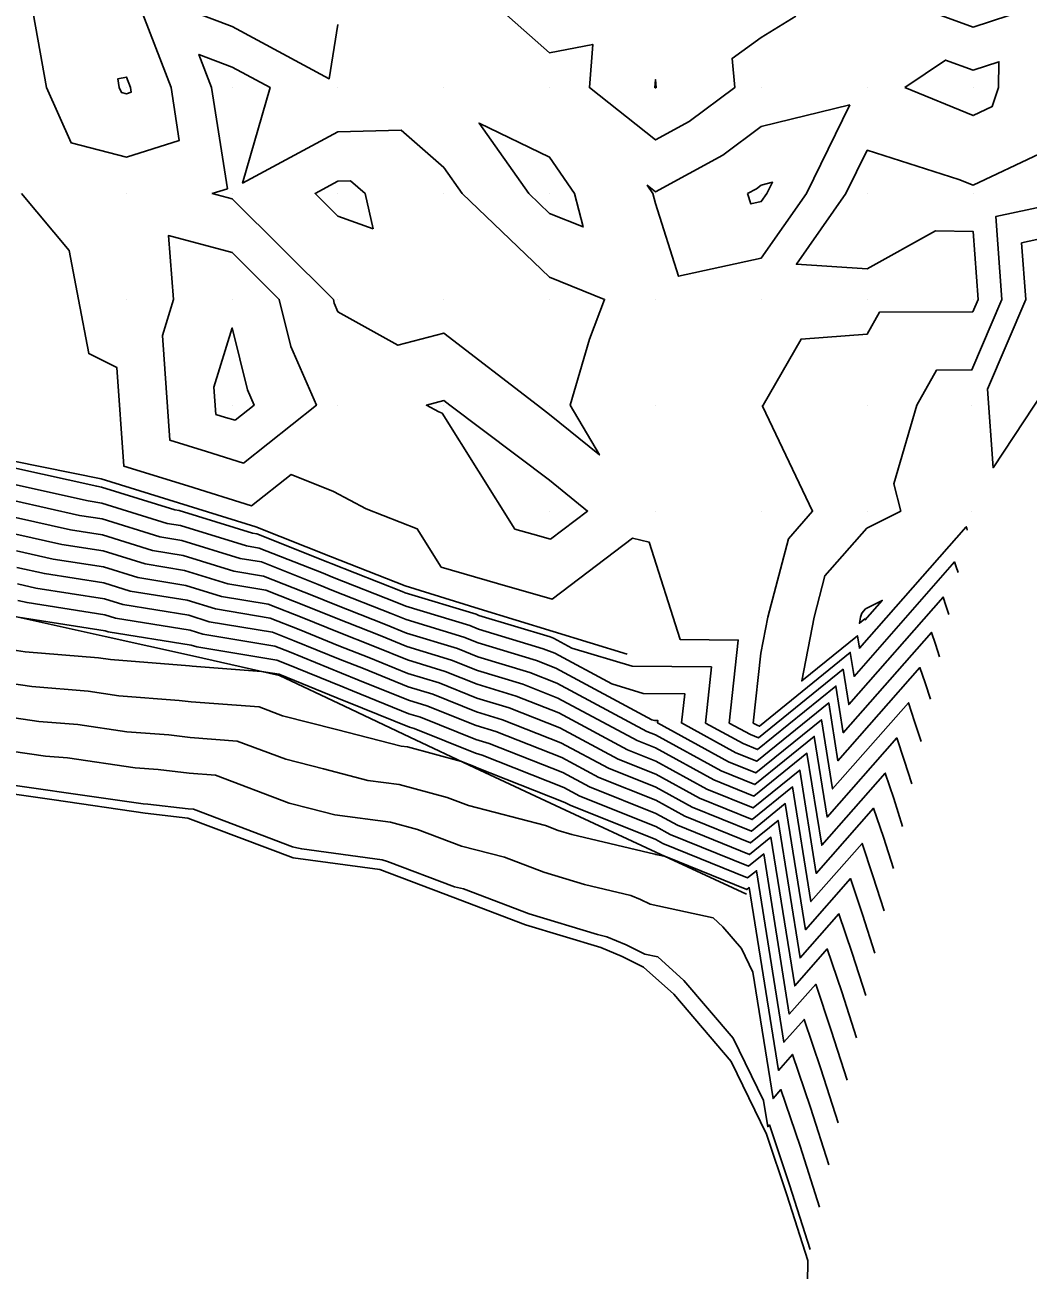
# Model space of a CAD drawing. Extents: x 2188792 to 2191981, y 386090 to 389710.
# Drawn here: x 2189720.7 to 2189815.5, y 386628.4 to 386746 of the extents above; entities that cross this region are included whole.
import ezdxf

# ---------------------------------------------------------------- set-up
doc = ezdxf.new("R2010")
doc.units = 0
for name, color, linetype in [('DTM Contours Major', 7, 'Continuous'), ('DTM Contours Minor', 7, 'Continuous'), ('Exist DTM QL2 LIDAR Elevation Point', 7, 'Continuous'), ('PH Exist DTM Breakline', 7, 'Continuous')]:
    doc.layers.add(name, color=color, linetype=linetype)

msp = doc.modelspace()

# ---------------------------------------------------------------- linework, layer by layer
at = {"layer": 'DTM Contours Major'}
for points in [[(2189756.22, 386736.07), (2189750.24, 386735.91), (2189741.23, 386731.08), (2189743.84, 386740.1), (2189740.24, 386742.03), (2189737.1, 386743.23), (2189738.3, 386740.1), (2189739.79, 386730.54), (2189738.36, 386730.1), (2189740.24, 386729.6), (2189749.8, 386720.09), (2189749.88, 386719.74), (2189750.24, 386718.92), (2189755.91, 386715.76), (2189760.24, 386716.91), (2189769.1, 386710.09), (2189770.24, 386709.23), (2189774.94, 386705.4), (2189772.19, 386710.09), (2189774.01, 386716.33), (2189775.44, 386720.09), (2189770.24, 386722.18), (2189761.96, 386730.1), (2189760.24, 386732.55), (2189756.22, 386736.07)], [(2189803.8, 386740.1), (2189807.65, 386742.69), (2189810.25, 386741.74), (2189812.69, 386742.54), (2189812.67, 386740.1), (2189812.05, 386738.3), (2189810.25, 386737.45), (2189803.8, 386740.1)], [(2189798.62, 386738.47), (2189790.24, 386736.43), (2189786.62, 386733.72), (2189780.24, 386730.26), (2189779.47, 386730.87), (2189780, 386730.1), (2189780.24, 386729.16), (2189782.43, 386722.28), (2189790.24, 386724), (2189794.51, 386730.1), (2189798.62, 386738.47)], [(2189807.96, 386690.32), (2189807.69, 386691.17), (2189807.42, 386691.97), (2189798.5, 386681.82), (2189797.97, 386685.15), (2189789.98, 386678.68), (2189789.21, 386678.99), (2189787.22, 386680.08), (2189788.06, 386687.91), (2189782.58, 386687.96), (2189779.66, 386697.15), (2189778.07, 386697.53), (2189770.49, 386691.77), (2189765.31, 386693.27), (2189760, 386694.8), (2189757.73, 386698.41), (2189752.9, 386700.32), (2189749.83, 386701.96), (2189745.81, 386703.55), (2189742.08, 386700.6), (2189736.04, 386702.47), (2189730, 386704.34), (2189729.34, 386713.67), (2189726.68, 386714.98), (2189725.73, 386720.09), (2189724.85, 386724.71), (2189720.34, 386730.1)], [(2189803.6, 386670.32), (2189802.76, 386672.94), (2189801.95, 386675.35), (2189795.95, 386668.53), (2189794.56, 386677.22), (2189789.55, 386673.16), (2189785.77, 386674.7), (2189780.25, 386677.73), (2189778.52, 386678.42), (2189771.01, 386682.44), (2189767.72, 386683.74), (2189763.43, 386685.04), (2189760.96, 386686.03), (2189756.76, 386687.31), (2189754.22, 386688.34), (2189750.08, 386689.98), (2189747.47, 386691.03), (2189743.42, 386692.64), (2189739.83, 386693.23), (2189735.74, 386694.5), (2189732.01, 386695.1), (2189728.04, 386696.33), (2189724.15, 386696.95), (2189719.8, 386697.91)], [(2189799.24, 386650.33), (2189797.84, 386654.7), (2189796.48, 386658.74), (2189793.4, 386655.24), (2189791.15, 386669.29), (2189789.12, 386667.65), (2189782.32, 386670.42), (2189780.27, 386671.54), (2189774, 386674.06), (2189771.49, 386675.4), (2189764.51, 386678.15), (2189763.25, 386678.53), (2189758.04, 386680.63), (2189756.95, 386680.96), (2189751.6, 386683.13), (2189750.69, 386683.49), (2189745.19, 386685.72), (2189744.47, 386686.01), (2189736.9, 386687.27), (2189736.38, 386687.43), (2189728.51, 386688.7), (2189728.24, 386688.79), (2189720.03, 386690.08)], [(2189794.87, 386630.34), (2189792.91, 386636.46), (2189791.01, 386642.12), (2189790.85, 386641.95), (2189790.46, 386644.41), (2189787.59, 386650.32), (2189782.92, 386655.77), (2189780.47, 386657.98), (2189779.25, 386658.25), (2189777.46, 386659.13), (2189775.65, 386659.89), (2189774.75, 386660.11), (2189768.32, 386662.05), (2189762.09, 386664.41), (2189761.25, 386664.62), (2189754.92, 386667.01), (2189754.4, 386667.15), (2189746.82, 386668.18), (2189746.34, 386668.3), (2189745.93, 386668.4), (2189736.59, 386671.94), (2189736.08, 386671.98), (2189732.28, 386672.4), (2189731.83, 386672.44), (2189723.68, 386673.62), (2189723.26, 386673.66), (2189715.08, 386674.85)]]:
    msp.add_lwpolyline(points, dxfattribs=at)
at = {"layer": 'DTM Contours Minor'}
for points in [[(2189750.24, 386746.06), (2189749.41, 386740.93), (2189740.24, 386745.87), (2189730.89, 386749.44), (2189734.46, 386740.1), (2189735.24, 386735.1), (2189730.24, 386733.53), (2189725.01, 386734.87), (2189722.69, 386740.1), (2189721.07, 386749.27)], [(2189793.5, 386746.85), (2189790.24, 386744.83), (2189787.48, 386742.86), (2189787.74, 386740.1), (2189783.44, 386736.9), (2189780.24, 386735.15), (2189774, 386740.1), (2189774.32, 386744.17), (2189770.24, 386743.39), (2189762.67, 386750.1)], [(2189818.75, 386748.6), (2189810.25, 386745.81), (2189801.19, 386749.15)], [(2189730.62, 386740.1), (2189730.24, 386741.09), (2189729.42, 386740.92), (2189729.56, 386740.1), (2189729.77, 386739.63), (2189730.24, 386739.51), (2189730.69, 386739.65), (2189730.62, 386740.1)], [(2189780.27, 386740.07), (2189780.31, 386740.1), (2189780.24, 386740.86), (2189780.18, 386740.1), (2189780.24, 386740.05), (2189780.27, 386740.07)], [(2189770.24, 386728.2), (2189768.26, 386730.1), (2189763.58, 386736.75), (2189770.24, 386733.51), (2189772.58, 386730.1), (2189773.41, 386726.93), (2189770.24, 386728.2)], [(2189808.83, 386694.31), (2189808.67, 386694.82), (2189808.51, 386695.29), (2189799.01, 386684.48), (2189798.65, 386686.74), (2189790.06, 386679.78), (2189789.9, 386679.84), (2189789.48, 386680.08), (2189790.19, 386686.69), (2189790.85, 386690.09), (2189792.8, 386697.49), (2189795.08, 386700.09), (2189790.34, 386710), (2189790.41, 386710.09), (2189794, 386716.34), (2189800.25, 386716.81), (2189801.42, 386718.9), (2189810.23, 386718.92), (2189810.73, 386720.09), (2189810.25, 386726.52), (2189806.71, 386726.56), (2189800.25, 386722.97), (2189793.56, 386723.41), (2189798.24, 386730.1), (2189800.25, 386734.18), (2189808.92, 386731.42), (2189810.25, 386730.88), (2189816.52, 386733.83)], [(2189753.57, 386726.77), (2189752.8, 386730.1), (2189751.43, 386731.29), (2189750.24, 386731.26), (2189748.07, 386730.1), (2189750.24, 386727.95), (2189753.57, 386726.77)], [(2189788.94, 386730.1), (2189789.79, 386730.55), (2189790.24, 386730.89), (2189791.3, 386731.15), (2189790.78, 386730.1), (2189790.24, 386729.33), (2189789.26, 386729.11), (2189788.94, 386730.1)], [(2189809.7, 386698.31), (2189809.66, 386698.47), (2189809.61, 386698.61), (2189799.52, 386687.14), (2189799.33, 386688.32), (2189794.07, 386684.05), (2189795.24, 386690.08), (2189796.26, 386693.97), (2189800.22, 386698.48), (2189803.44, 386700.09), (2189802.78, 386702.66), (2189804.93, 386710.09), (2189806.8, 386713.42), (2189810.14, 386713.43), (2189812.98, 386720.09), (2189812.39, 386727.91), (2189820.24, 386729.6)], [(2189815.23, 386720.09), (2189814.83, 386725.43), (2189820.19, 386726.59), (2189827.59, 386727.58), (2189812.14, 386704.19), (2189811.62, 386711.6), (2189815.23, 386720.09)], [(2189741.3, 386704.63), (2189748.2, 386710.09), (2189745.78, 386715.64), (2189744.69, 386720.09), (2189740.24, 386724.51), (2189734.21, 386726.12), (2189734.7, 386720.09), (2189733.65, 386716.68), (2189734.35, 386706.79), (2189737.83, 386705.71), (2189741.3, 386704.63)], [(2189740.52, 386708.67), (2189742.31, 386710.09), (2189741.68, 386711.54), (2189740.24, 386717.4), (2189738.52, 386711.81), (2189738.71, 386709.23), (2189739.61, 386708.95), (2189740.52, 386708.67)], [(2189770.32, 386697.43), (2189773.83, 386700.09), (2189770.24, 386703.02), (2189760.81, 386710.09), (2189760.24, 386710.53), (2189758.59, 386710.09), (2189759.77, 386709.47), (2189760.08, 386709.34), (2189766.96, 386698.4), (2189768.66, 386697.91), (2189770.32, 386697.43)], [(2189807.09, 386686.32), (2189806.7, 386687.53), (2189806.32, 386688.64), (2189797.99, 386679.16), (2189797.29, 386683.57), (2189789.89, 386677.57), (2189788.52, 386678.13), (2189784.96, 386680.08), (2189785.53, 386685.38), (2189778.04, 386685.45), (2189772.33, 386687.16), (2189770.62, 386688.08), (2189770.28, 386688.21), (2189763.56, 386690.25), (2189763.3, 386690.36), (2189756.6, 386692.39), (2189756.31, 386692.51), (2189749.59, 386695.16), (2189749.29, 386695.28), (2189742.57, 386697.94), (2189742.17, 386698.01), (2189735.23, 386700.16), (2189734.81, 386700.23), (2189727.88, 386702.37), (2189727.44, 386702.44), (2189719.62, 386704.18)], [(2189806.22, 386682.32), (2189805.72, 386683.88), (2189805.23, 386685.32), (2189797.48, 386676.51), (2189796.61, 386681.98), (2189789.81, 386676.47), (2189787.83, 386677.27), (2189782.7, 386680.09), (2189783, 386682.85), (2189779.09, 386682.88), (2189776.12, 386683.78), (2189770.72, 386686.67), (2189769.64, 386687.09), (2189763.53, 386688.95), (2189762.71, 386689.28), (2189756.64, 386691.12), (2189755.79, 386691.46), (2189749.71, 386693.87), (2189748.84, 386694.22), (2189742.79, 386696.61), (2189741.58, 386696.81), (2189735.36, 386698.74), (2189734.11, 386698.94), (2189727.92, 386700.86), (2189726.62, 386701.07), (2189719.66, 386702.61)], [(2189805.34, 386678.32), (2189804.73, 386680.23), (2189804.14, 386682), (2189796.97, 386673.85), (2189795.92, 386680.39), (2189789.72, 386675.37), (2189787.14, 386676.42), (2189780.44, 386680.09), (2189780.47, 386680.31), (2189780.15, 386680.32), (2189779.91, 386680.39), (2189770.82, 386685.26), (2189769, 386685.98), (2189763.49, 386687.65), (2189762.13, 386688.2), (2189756.68, 386689.85), (2189755.27, 386690.42), (2189749.83, 386692.57), (2189748.38, 386693.16), (2189743, 386695.29), (2189741, 386695.62), (2189735.49, 386697.33), (2189733.41, 386697.66), (2189727.96, 386699.35), (2189725.8, 386699.69), (2189719.71, 386701.05)], [(2189804.47, 386674.32), (2189803.75, 386676.58), (2189803.04, 386678.67), (2189796.46, 386671.19), (2189795.24, 386678.81), (2189789.64, 386674.27), (2189786.46, 386675.56), (2189780.25, 386678.96), (2189779.42, 386679.29), (2189770.91, 386683.85), (2189768.36, 386684.86), (2189763.46, 386686.34), (2189761.54, 386687.12), (2189756.72, 386688.58), (2189754.74, 386689.38), (2189749.95, 386691.27), (2189747.92, 386692.1), (2189743.21, 386693.96), (2189740.41, 386694.43), (2189735.62, 386695.91), (2189732.71, 386696.38), (2189728, 386697.84), (2189724.97, 386698.32), (2189719.75, 386699.48)], [(2189802.73, 386666.33), (2189801.78, 386669.29), (2189800.85, 386672.03), (2189795.44, 386665.87), (2189793.88, 386675.64), (2189789.47, 386672.06), (2189785.08, 386673.84), (2189780.26, 386676.49), (2189777.61, 386677.55), (2189771.11, 386681.03), (2189767.08, 386682.62), (2189763.39, 386683.74), (2189760.37, 386684.95), (2189756.8, 386686.04), (2189753.69, 386687.3), (2189750.2, 386688.68), (2189747.01, 386689.97), (2189743.63, 386691.31), (2189739.24, 386692.04), (2189735.87, 386693.08), (2189731.31, 386693.82), (2189728.08, 386694.82), (2189723.33, 386695.57), (2189719.85, 386696.35)], [(2189801.85, 386662.33), (2189800.79, 386665.64), (2189799.76, 386668.71), (2189794.93, 386663.22), (2189793.2, 386674.05), (2189789.38, 386670.96), (2189784.39, 386672.99), (2189780.26, 386675.25), (2189776.71, 386676.68), (2189771.2, 386679.63), (2189766.43, 386681.51), (2189763.36, 386682.44), (2189759.79, 386683.87), (2189756.84, 386684.77), (2189753.17, 386686.26), (2189750.32, 386687.38), (2189746.56, 386688.91), (2189743.84, 386689.98), (2189738.65, 386690.85), (2189736, 386691.67), (2189730.61, 386692.54), (2189728.12, 386693.32), (2189722.5, 386694.2), (2189719.89, 386694.78)], [(2189800.98, 386658.33), (2189799.81, 386661.99), (2189798.66, 386665.38), (2189794.42, 386660.56), (2189792.51, 386672.47), (2189789.3, 386669.86), (2189783.7, 386672.13), (2189780.26, 386674.01), (2189775.81, 386675.8), (2189771.3, 386678.22), (2189765.79, 386680.39), (2189763.32, 386681.14), (2189759.21, 386682.79), (2189756.88, 386683.5), (2189752.65, 386685.22), (2189750.44, 386686.09), (2189746.1, 386687.85), (2189744.05, 386688.66), (2189738.07, 386689.65), (2189736.13, 386690.26), (2189729.91, 386691.26), (2189728.16, 386691.81), (2189721.68, 386692.82), (2189719.94, 386693.21)], [(2189800.11, 386654.33), (2189798.82, 386658.35), (2189797.57, 386662.06), (2189793.91, 386657.9), (2189791.83, 386670.88), (2189789.21, 386668.75), (2189783.01, 386671.27), (2189780.27, 386672.78), (2189774.9, 386674.93), (2189771.39, 386676.81), (2189765.15, 386679.27), (2189763.29, 386679.83), (2189758.62, 386681.71), (2189756.91, 386682.23), (2189752.12, 386684.17), (2189750.57, 386684.79), (2189745.65, 386686.79), (2189744.26, 386687.33), (2189737.48, 386688.46), (2189736.26, 386688.84), (2189729.21, 386689.98), (2189728.2, 386690.3), (2189720.86, 386691.45), (2189719.98, 386691.64)], [(2189800.04, 386689.8), (2189800.02, 386689.91), (2189799.52, 386689.5), (2189799.63, 386690.08), (2189799.73, 386690.45), (2189800.1, 386690.87), (2189801.67, 386691.66), (2189800.04, 386689.8)], [(2189798.36, 386646.33), (2189796.85, 386651.05), (2189795.38, 386655.41), (2189792.89, 386652.58), (2189790.47, 386667.71), (2189789.04, 386666.55), (2189781.63, 386669.56), (2189780.28, 386670.3), (2189773.1, 386673.18), (2189771.59, 386673.99), (2189763.87, 386677.03), (2189763.22, 386677.23), (2189757.45, 386679.55), (2189756.99, 386679.69), (2189751.07, 386682.09), (2189750.81, 386682.19), (2189744.73, 386684.66), (2189744.69, 386684.68), (2189743, 386684.96), (2189736.45, 386685.46), (2189736.2, 386685.49), (2189728.74, 386686.07), (2189727.62, 386686.23), (2189720.67, 386686.8), (2189719.04, 386687.04)], [(2189797.49, 386642.33), (2189795.87, 386647.41), (2189794.29, 386652.09), (2189792.38, 386649.92), (2189789.79, 386666.12), (2189788.95, 386665.45), (2189780.94, 386668.7), (2189780.28, 386669.07), (2189772.19, 386672.31), (2189771.68, 386672.58), (2189763.23, 386675.92), (2189763.19, 386675.93), (2189761.91, 386676.44), (2189756.81, 386677.82), (2189756.2, 386677.9), (2189750.11, 386679.46), (2189744.99, 386680.77), (2189742.79, 386681.6), (2189736.36, 386682.09), (2189735.22, 386682.22), (2189729.52, 386682.66), (2189726.64, 386683.08), (2189721.32, 386683.52), (2189718.05, 386683.99)], [(2189796.62, 386638.34), (2189794.88, 386643.76), (2189793.19, 386648.77), (2189791.87, 386647.27), (2189789.1, 386664.54), (2189788.87, 386664.35), (2189781.2, 386667.46), (2189780.26, 386667.66), (2189780.22, 386667.68), (2189780.18, 386667.7), (2189772.33, 386669.55), (2189771.06, 386669.93), (2189769.84, 386670.4), (2189762.57, 386672.28), (2189760.56, 386673.03), (2189756.01, 386674.26), (2189753.07, 386674.66), (2189748.86, 386675.74), (2189745.3, 386676.65), (2189740.72, 386678.38), (2189736.26, 386678.72), (2189734.24, 386678.95), (2189730.29, 386679.25), (2189725.65, 386679.93), (2189721.97, 386680.23), (2189717.06, 386680.94)], [(2189795.75, 386634.34), (2189793.9, 386640.11), (2189792.1, 386645.45), (2189791.36, 386644.61), (2189789.45, 386656.56), (2189788.37, 386658.79), (2189786.61, 386660.84), (2189785.68, 386661.68), (2189779.75, 386662.96), (2189778.84, 386663.41), (2189777.92, 386663.8), (2189773.54, 386664.83), (2189769.69, 386665.99), (2189765.96, 386667.4), (2189761.91, 386668.45), (2189757.74, 386670.02), (2189755.2, 386670.71), (2189749.95, 386671.42), (2189747.6, 386672.02), (2189745.62, 386672.52), (2189738.66, 386675.16), (2189736.17, 386675.35), (2189733.26, 386675.68), (2189731.06, 386675.85), (2189724.67, 386676.78), (2189722.61, 386676.95), (2189716.07, 386677.9)]]:
    msp.add_lwpolyline(points, dxfattribs=at)
at = {"layer": 'Exist DTM QL2 LIDAR Elevation Point'}
for p, q in [((2189730.24, 386740.1), (2189730.24, 386740.1)), ((2189740.24, 386740.1), (2189740.24, 386740.1)), ((2189750.24, 386740.1), (2189750.24, 386740.1)), ((2189760.24, 386740.1), (2189760.24, 386740.1)), ((2189770.24, 386740.1), (2189770.24, 386740.1)), ((2189780.24, 386740.1), (2189780.24, 386740.1)), ((2189790.24, 386740.1), (2189790.24, 386740.1)), ((2189800.25, 386740.1), (2189800.25, 386740.1)), ((2189810.25, 386740.1), (2189810.25, 386740.1)), ((2189730.24, 386730.1), (2189730.24, 386730.1)), ((2189740.24, 386730.1), (2189740.24, 386730.1)), ((2189750.24, 386730.1), (2189750.24, 386730.1)), ((2189760.24, 386730.1), (2189760.24, 386730.1)), ((2189770.24, 386730.1), (2189770.24, 386730.1)), ((2189780.24, 386730.1), (2189780.24, 386730.1)), ((2189790.24, 386730.1), (2189790.24, 386730.1)), ((2189800.25, 386730.1), (2189800.25, 386730.1)), ((2189810.25, 386730.1), (2189810.25, 386730.1)), ((2189730.24, 386720.09), (2189730.24, 386720.09)), ((2189740.24, 386720.09), (2189740.24, 386720.09)), ((2189750.24, 386720.09), (2189750.24, 386720.09)), ((2189760.24, 386720.09), (2189760.24, 386720.09)), ((2189770.24, 386720.09), (2189770.24, 386720.09)), ((2189780.24, 386720.09), (2189780.24, 386720.09)), ((2189790.24, 386720.09), (2189790.24, 386720.09)), ((2189800.25, 386720.09), (2189800.25, 386720.09)), ((2189810.25, 386720.09), (2189810.25, 386720.09)), ((2189740.24, 386710.09), (2189740.24, 386710.09)), ((2189750.24, 386710.09), (2189750.24, 386710.09)), ((2189760.24, 386710.09), (2189760.24, 386710.09)), ((2189770.24, 386710.09), (2189770.24, 386710.09)), ((2189780.24, 386710.09), (2189780.24, 386710.09)), ((2189790.24, 386710.09), (2189790.24, 386710.09)), ((2189800.25, 386710.09), (2189800.25, 386710.09)), ((2189810.09, 386710.08), (2189810.09, 386710.08)), ((2189770.24, 386700.09), (2189770.24, 386700.09)), ((2189780.24, 386700.09), (2189780.24, 386700.09)), ((2189790.24, 386700.09), (2189790.24, 386700.09)), ((2189800.25, 386700.09), (2189800.25, 386700.09)), ((2189810.09, 386700.08), (2189810.09, 386700.08)), ((2189790.24, 386690.09), (2189790.24, 386690.09)), ((2189800.09, 386690.08), (2189800.09, 386690.08)), ((2189780.24, 386680.09), (2189780.24, 386680.09)), ((2189790.09, 386680.07), (2189790.09, 386680.07))]:
    msp.add_line(p, q, dxfattribs=at)
at = {"layer": 'PH Exist DTM Breakline'}
for points in [[(2189777.58, 386686.57), (2189770.58, 386688.73), (2189763.58, 386690.88), (2189756.58, 386693.03), (2189749.52, 386695.82), (2189742.47, 386698.61), (2189735.17, 386700.88), (2189727.86, 386703.14), (2189719.6, 386704.81), (2189711.33, 386706.49), (2189703.07, 386708.16), (2189694.43, 386709.75), (2189685.8, 386711.34), (2189677.16, 386712.94), (2189668.59, 386716.5), (2189660.02, 386720.07)], [(2189670.02, 386700.07), (2189677.87, 386698.32), (2189685.72, 386696.57), (2189694.3, 386694.95), (2189702.87, 386693.32), (2189711.45, 386691.7), (2189720.03, 386690.07), (2189728.25, 386688.24), (2189736.48, 386686.41), (2189744.7, 386684.58), (2189750.86, 386681.67), (2189757.02, 386678.75), (2189763.18, 386675.84), (2189771.73, 386671.86), (2189780.28, 386667.89), (2189788.83, 386663.91)], [(2189664.05, 386677.8), (2189671.49, 386678.76), (2189681.7, 386680.9), (2189691.42, 386679.71), (2189698.82, 386677.51), (2189706.22, 386675.31), (2189714.82, 386674.06), (2189723.43, 386672.81), (2189732.03, 386671.56), (2189736.05, 386671.1), (2189746.01, 386667.33), (2189754.19, 386666.23), (2189761.08, 386663.63), (2189767.97, 386661.03), (2189775.07, 386658.88), (2189777.1, 386658.02), (2189779.11, 386657.03), (2189781.97, 386654.46), (2189787.39, 386648.12), (2189790.72, 386641.26), (2189792.66, 386635.52), (2189794.65, 386629.3), (2189794.53, 386622.77)]]:
    msp.add_lwpolyline(points, dxfattribs=at)

doc.saveas('drawing.dxf')
